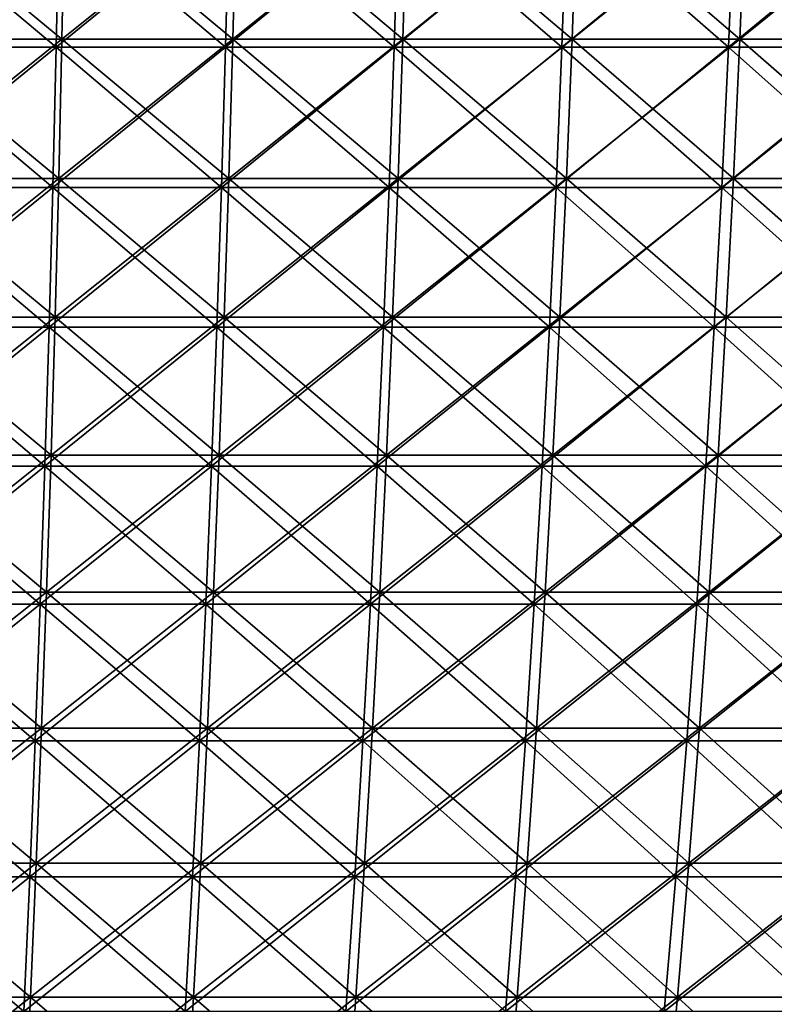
# Model space of a CAD drawing. Header units: millimetres. Extents: x -250 to 250, y 3898 to 4150.
# Tile 504 of 557: x 28 to 62, y 4064 to 4107. Entities that reach past the tile are written whole.
import ezdxf

# ---------------------------------------------------------------- set-up
doc = ezdxf.new("R2010")
doc.units = ezdxf.units.MM
doc.header["$LTSCALE"] = 5.599365
for name, color, linetype in [('2', 7, 'CONTINUOUS'), ('3', 7, 'CONTINUOUS'), ('4', 7, 'CONTINUOUS'), ('5', 7, 'CONTINUOUS')]:
    doc.layers.add(name, color=color, linetype=linetype)

msp = doc.modelspace()

# ---------------------------------------------------------------- linework, layer by layer
at = {"layer": '2', "color": 7, "linetype": 'CONTINUOUS'}
for points in [[(30.255, 4106.581, -244.335), (22.717, 4106.581, -245.15), (30.379, 4112.734, -245.333), (30.255, 4106.581, -244.335)], [(30.379, 4112.734, -245.333), (22.717, 4106.581, -245.15), (22.809, 4112.734, -246.152), (30.379, 4112.734, -245.333)], [(37.765, 4106.581, -243.287), (30.255, 4106.581, -244.335), (37.919, 4112.734, -244.281), (37.765, 4106.581, -243.287)], [(37.919, 4112.734, -244.281), (30.255, 4106.581, -244.335), (30.379, 4112.734, -245.333), (37.919, 4112.734, -244.281)], [(45.239, 4106.581, -242.009), (37.765, 4106.581, -243.287), (45.424, 4112.734, -242.998), (45.239, 4106.581, -242.009)], [(45.424, 4112.734, -242.998), (37.765, 4106.581, -243.287), (37.919, 4112.734, -244.281), (45.424, 4112.734, -242.998)], [(52.67, 4106.581, -240.501), (45.239, 4106.581, -242.009), (52.886, 4112.734, -241.484), (52.67, 4106.581, -240.501)], [(52.886, 4112.734, -241.484), (45.239, 4106.581, -242.009), (45.424, 4112.734, -242.998), (52.886, 4112.734, -241.484)], [(60.052, 4106.581, -238.765), (52.67, 4106.581, -240.501), (60.297, 4112.734, -239.741), (60.052, 4106.581, -238.765)], [(60.297, 4112.734, -239.741), (52.67, 4106.581, -240.501), (52.886, 4112.734, -241.484), (60.297, 4112.734, -239.741)], [(67.376, 4106.581, -236.802), (60.052, 4106.581, -238.765), (67.651, 4112.734, -237.77), (67.376, 4106.581, -236.802)], [(67.651, 4112.734, -237.77), (60.052, 4106.581, -238.765), (60.297, 4112.734, -239.741), (67.651, 4112.734, -237.77)], [(30.113, 4100.455, -243.184), (22.61, 4100.455, -243.996), (30.255, 4106.581, -244.335), (30.113, 4100.455, -243.184)], [(30.255, 4106.581, -244.335), (22.61, 4100.455, -243.996), (22.717, 4106.581, -245.15), (30.255, 4106.581, -244.335)], [(37.587, 4100.455, -242.141), (30.113, 4100.455, -243.184), (37.765, 4106.581, -243.287), (37.587, 4100.455, -242.141)], [(37.765, 4106.581, -243.287), (30.113, 4100.455, -243.184), (30.255, 4106.581, -244.335), (37.765, 4106.581, -243.287)], [(45.026, 4100.455, -240.869), (37.587, 4100.455, -242.141), (45.239, 4106.581, -242.009), (45.026, 4100.455, -240.869)], [(45.239, 4106.581, -242.009), (37.587, 4100.455, -242.141), (37.765, 4106.581, -243.287), (45.239, 4106.581, -242.009)], [(52.422, 4100.455, -239.368), (45.026, 4100.455, -240.869), (52.67, 4106.581, -240.501), (52.422, 4100.455, -239.368)], [(52.67, 4106.581, -240.501), (45.026, 4100.455, -240.869), (45.239, 4106.581, -242.009), (52.67, 4106.581, -240.501)], [(59.769, 4100.455, -237.64), (52.422, 4100.455, -239.368), (60.052, 4106.581, -238.765), (59.769, 4100.455, -237.64)], [(60.052, 4106.581, -238.765), (52.422, 4100.455, -239.368), (52.67, 4106.581, -240.501), (60.052, 4106.581, -238.765)], [(67.059, 4100.455, -235.687), (59.769, 4100.455, -237.64), (67.376, 4106.581, -236.802), (67.059, 4100.455, -235.687)], [(67.376, 4106.581, -236.802), (59.769, 4100.455, -237.64), (60.052, 4106.581, -238.765), (67.376, 4106.581, -236.802)], [(29.952, 4094.359, -241.882), (22.489, 4094.359, -242.69), (30.113, 4100.455, -243.184), (29.952, 4094.359, -241.882)], [(30.113, 4100.455, -243.184), (22.489, 4094.359, -242.69), (22.61, 4100.455, -243.996), (30.113, 4100.455, -243.184)], [(37.386, 4094.359, -240.845), (29.952, 4094.359, -241.882), (37.587, 4100.455, -242.141), (37.386, 4094.359, -240.845)], [(37.587, 4100.455, -242.141), (29.952, 4094.359, -241.882), (30.113, 4100.455, -243.184), (37.587, 4100.455, -242.141)], [(44.785, 4094.359, -239.58), (37.386, 4094.359, -240.845), (45.026, 4100.455, -240.869), (44.785, 4094.359, -239.58)], [(45.026, 4100.455, -240.869), (37.386, 4094.359, -240.845), (37.587, 4100.455, -242.141), (45.026, 4100.455, -240.869)], [(52.142, 4094.359, -238.087), (44.785, 4094.359, -239.58), (52.422, 4100.455, -239.368), (52.142, 4094.359, -238.087)], [(52.422, 4100.455, -239.368), (44.785, 4094.359, -239.58), (45.026, 4100.455, -240.869), (52.422, 4100.455, -239.368)], [(59.449, 4094.359, -236.368), (52.142, 4094.359, -238.087), (59.769, 4100.455, -237.64), (59.449, 4094.359, -236.368)], [(59.769, 4100.455, -237.64), (52.142, 4094.359, -238.087), (52.422, 4100.455, -239.368), (59.769, 4100.455, -237.64)], [(66.7, 4094.359, -234.425), (59.449, 4094.359, -236.368), (67.059, 4100.455, -235.687), (66.7, 4094.359, -234.425)], [(67.059, 4100.455, -235.687), (59.449, 4094.359, -236.368), (59.769, 4100.455, -237.64), (67.059, 4100.455, -235.687)], [(29.772, 4088.298, -240.43), (22.353, 4088.298, -241.233), (29.952, 4094.359, -241.882), (29.772, 4088.298, -240.43)], [(29.952, 4094.359, -241.882), (22.353, 4088.298, -241.233), (22.489, 4094.359, -242.69), (29.952, 4094.359, -241.882)], [(37.162, 4088.298, -239.399), (29.772, 4088.298, -240.43), (37.386, 4094.359, -240.845), (37.162, 4088.298, -239.399)], [(37.386, 4094.359, -240.845), (29.772, 4088.298, -240.43), (29.952, 4094.359, -241.882), (37.386, 4094.359, -240.845)], [(44.516, 4088.298, -238.141), (37.162, 4088.298, -239.399), (44.785, 4094.359, -239.58), (44.516, 4088.298, -238.141)], [(44.785, 4094.359, -239.58), (37.162, 4088.298, -239.399), (37.386, 4094.359, -240.845), (44.785, 4094.359, -239.58)], [(51.829, 4088.298, -236.657), (44.516, 4088.298, -238.141), (52.142, 4094.359, -238.087), (51.829, 4088.298, -236.657)], [(52.142, 4094.359, -238.087), (44.516, 4088.298, -238.141), (44.785, 4094.359, -239.58), (52.142, 4094.359, -238.087)], [(59.092, 4088.298, -234.949), (51.829, 4088.298, -236.657), (59.449, 4094.359, -236.368), (59.092, 4088.298, -234.949)], [(59.449, 4094.359, -236.368), (51.829, 4088.298, -236.657), (52.142, 4094.359, -238.087), (59.449, 4094.359, -236.368)], [(66.299, 4088.298, -233.018), (59.092, 4088.298, -234.949), (66.7, 4094.359, -234.425), (66.299, 4088.298, -233.018)], [(66.7, 4094.359, -234.425), (59.092, 4088.298, -234.949), (59.449, 4094.359, -236.368), (66.7, 4094.359, -234.425)], [(29.573, 4082.276, -238.828), (22.205, 4082.276, -239.625), (29.772, 4088.298, -240.43), (29.573, 4082.276, -238.828)], [(29.772, 4088.298, -240.43), (22.205, 4082.276, -239.625), (22.353, 4088.298, -241.233), (29.772, 4088.298, -240.43)], [(36.914, 4082.276, -237.804), (29.573, 4082.276, -238.828), (37.162, 4088.298, -239.399), (36.914, 4082.276, -237.804)], [(37.162, 4088.298, -239.399), (29.573, 4082.276, -238.828), (29.772, 4088.298, -240.43), (37.162, 4088.298, -239.399)], [(44.22, 4082.276, -236.554), (36.914, 4082.276, -237.804), (44.516, 4088.298, -238.141), (44.22, 4082.276, -236.554)], [(44.516, 4088.298, -238.141), (36.914, 4082.276, -237.804), (37.162, 4088.298, -239.399), (44.516, 4088.298, -238.141)], [(51.483, 4082.276, -235.081), (44.22, 4082.276, -236.554), (51.829, 4088.298, -236.657), (51.483, 4082.276, -235.081)], [(51.829, 4088.298, -236.657), (44.22, 4082.276, -236.554), (44.516, 4088.298, -238.141), (51.829, 4088.298, -236.657)], [(58.698, 4082.276, -233.384), (51.483, 4082.276, -235.081), (59.092, 4088.298, -234.949), (58.698, 4082.276, -233.384)], [(59.092, 4088.298, -234.949), (51.483, 4082.276, -235.081), (51.829, 4088.298, -236.657), (59.092, 4088.298, -234.949)], [(65.858, 4082.276, -231.465), (58.698, 4082.276, -233.384), (66.299, 4088.298, -233.018), (65.858, 4082.276, -231.465)], [(66.299, 4088.298, -233.018), (58.698, 4082.276, -233.384), (59.092, 4088.298, -234.949), (66.299, 4088.298, -233.018)], [(29.357, 4076.295, -237.078), (22.042, 4076.295, -237.869), (29.573, 4082.276, -238.828), (29.357, 4076.295, -237.078)], [(29.573, 4082.276, -238.828), (22.042, 4076.295, -237.869), (22.205, 4082.276, -239.625), (29.573, 4082.276, -238.828)], [(36.643, 4076.295, -236.061), (29.357, 4076.295, -237.078), (36.914, 4082.276, -237.804), (36.643, 4076.295, -236.061)], [(36.914, 4082.276, -237.804), (29.357, 4076.295, -237.078), (29.573, 4082.276, -238.828), (36.914, 4082.276, -237.804)], [(43.896, 4076.295, -234.821), (36.643, 4076.295, -236.061), (44.22, 4082.276, -236.554), (43.896, 4076.295, -234.821)], [(44.22, 4082.276, -236.554), (36.643, 4076.295, -236.061), (36.914, 4082.276, -237.804), (44.22, 4082.276, -236.554)], [(51.106, 4076.295, -233.358), (43.896, 4076.295, -234.821), (51.483, 4082.276, -235.081), (51.106, 4076.295, -233.358)], [(51.483, 4082.276, -235.081), (43.896, 4076.295, -234.821), (44.22, 4082.276, -236.554), (51.483, 4082.276, -235.081)], [(58.268, 4076.295, -231.673), (51.106, 4076.295, -233.358), (58.698, 4082.276, -233.384), (58.268, 4076.295, -231.673)], [(58.698, 4082.276, -233.384), (51.106, 4076.295, -233.358), (51.483, 4082.276, -235.081), (58.698, 4082.276, -233.384)], [(65.375, 4076.295, -229.769), (58.268, 4076.295, -231.673), (65.858, 4082.276, -231.465), (65.375, 4076.295, -229.769)], [(65.858, 4082.276, -231.465), (58.268, 4076.295, -231.673), (58.698, 4082.276, -233.384), (65.858, 4082.276, -231.465)], [(29.122, 4070.361, -235.18), (21.865, 4070.361, -235.965), (29.357, 4076.295, -237.078), (29.122, 4070.361, -235.18)], [(29.357, 4076.295, -237.078), (21.865, 4070.361, -235.965), (22.042, 4076.295, -237.869), (29.357, 4076.295, -237.078)], [(36.35, 4070.361, -234.171), (29.122, 4070.361, -235.18), (36.643, 4076.295, -236.061), (36.35, 4070.361, -234.171)], [(36.643, 4076.295, -236.061), (29.122, 4070.361, -235.18), (29.357, 4076.295, -237.078), (36.643, 4076.295, -236.061)], [(43.544, 4070.361, -232.941), (36.35, 4070.361, -234.171), (43.896, 4076.295, -234.821), (43.544, 4070.361, -232.941)], [(43.896, 4076.295, -234.821), (36.35, 4070.361, -234.171), (36.643, 4076.295, -236.061), (43.896, 4076.295, -234.821)], [(50.697, 4070.361, -231.489), (43.544, 4070.361, -232.941), (51.106, 4076.295, -233.358), (50.697, 4070.361, -231.489)], [(51.106, 4076.295, -233.358), (43.544, 4070.361, -232.941), (43.896, 4076.295, -234.821), (51.106, 4076.295, -233.358)], [(57.802, 4070.361, -229.818), (50.697, 4070.361, -231.489), (58.268, 4076.295, -231.673), (57.802, 4070.361, -229.818)], [(58.268, 4076.295, -231.673), (50.697, 4070.361, -231.489), (51.106, 4076.295, -233.358), (58.268, 4076.295, -231.673)], [(64.852, 4070.361, -227.929), (57.802, 4070.361, -229.818), (65.375, 4076.295, -229.769), (64.852, 4070.361, -227.929)], [(65.375, 4076.295, -229.769), (57.802, 4070.361, -229.818), (58.268, 4076.295, -231.673), (65.375, 4076.295, -229.769)], [(28.868, 4064.476, -233.136), (21.675, 4064.476, -233.914), (29.122, 4070.361, -235.18), (28.868, 4064.476, -233.136)], [(29.122, 4070.361, -235.18), (21.675, 4064.476, -233.914), (21.865, 4070.361, -235.965), (29.122, 4070.361, -235.18)], [(36.034, 4064.476, -232.136), (28.868, 4064.476, -233.136), (36.35, 4070.361, -234.171), (36.034, 4064.476, -232.136)], [(36.35, 4070.361, -234.171), (28.868, 4064.476, -233.136), (29.122, 4070.361, -235.18), (36.35, 4070.361, -234.171)], [(43.166, 4064.476, -230.916), (36.034, 4064.476, -232.136), (43.544, 4070.361, -232.941), (43.166, 4064.476, -230.916)], [(43.544, 4070.361, -232.941), (36.034, 4064.476, -232.136), (36.35, 4070.361, -234.171), (43.544, 4070.361, -232.941)], [(50.256, 4064.476, -229.477), (43.166, 4064.476, -230.916), (50.697, 4070.361, -231.489), (50.256, 4064.476, -229.477)], [(50.697, 4070.361, -231.489), (43.166, 4064.476, -230.916), (43.544, 4070.361, -232.941), (50.697, 4070.361, -231.489)], [(57.299, 4064.476, -227.821), (50.256, 4064.476, -229.477), (57.802, 4070.361, -229.818), (57.299, 4064.476, -227.821)], [(57.802, 4070.361, -229.818), (50.256, 4064.476, -229.477), (50.697, 4070.361, -231.489), (57.802, 4070.361, -229.818)], [(64.288, 4064.476, -225.948), (57.299, 4064.476, -227.821), (64.852, 4070.361, -227.929), (64.288, 4064.476, -225.948)], [(64.852, 4070.361, -227.929), (57.299, 4064.476, -227.821), (57.802, 4070.361, -229.818), (64.852, 4070.361, -227.929)], [(28.597, 4058.644, -230.946), (21.472, 4058.644, -231.718), (28.868, 4064.476, -233.136), (28.597, 4058.644, -230.946)], [(28.868, 4064.476, -233.136), (21.472, 4058.644, -231.718), (21.675, 4064.476, -233.914), (28.868, 4064.476, -233.136)], [(35.696, 4058.644, -229.956), (28.597, 4058.644, -230.946), (36.034, 4064.476, -232.136), (35.696, 4058.644, -229.956)], [(36.034, 4064.476, -232.136), (28.597, 4058.644, -230.946), (28.868, 4064.476, -233.136), (36.034, 4064.476, -232.136)], [(42.76, 4058.644, -228.748), (35.696, 4058.644, -229.956), (43.166, 4064.476, -230.916), (42.76, 4058.644, -228.748)], [(43.166, 4064.476, -230.916), (35.696, 4058.644, -229.956), (36.034, 4064.476, -232.136), (43.166, 4064.476, -230.916)], [(49.784, 4058.644, -227.323), (42.76, 4058.644, -228.748), (50.256, 4064.476, -229.477), (49.784, 4058.644, -227.323)], [(50.256, 4064.476, -229.477), (42.76, 4058.644, -228.748), (43.166, 4064.476, -230.916), (50.256, 4064.476, -229.477)], [(56.761, 4058.644, -225.682), (49.784, 4058.644, -227.323), (57.299, 4064.476, -227.821), (56.761, 4058.644, -225.682)], [(57.299, 4064.476, -227.821), (49.784, 4058.644, -227.323), (50.256, 4064.476, -229.477), (57.299, 4064.476, -227.821)], [(63.684, 4058.644, -223.827), (56.761, 4058.644, -225.682), (64.288, 4064.476, -225.948), (63.684, 4058.644, -223.827)], [(64.288, 4064.476, -225.948), (56.761, 4058.644, -225.682), (57.299, 4064.476, -227.821), (64.288, 4064.476, -225.948)]]:
    msp.add_3dface(points, dxfattribs=at)
at = {"layer": '3', "color": 7, "linetype": 'CONTINUOUS'}
for points in [[(22.717, 4106.581, 245.15), (30.255, 4106.581, 244.335), (22.809, 4112.734, 246.152), (22.717, 4106.581, 245.15)], [(22.809, 4112.734, 246.152), (30.255, 4106.581, 244.335), (30.379, 4112.734, 245.333), (22.809, 4112.734, 246.152)], [(30.255, 4106.581, 244.335), (37.765, 4106.581, 243.287), (30.379, 4112.734, 245.333), (30.255, 4106.581, 244.335)], [(30.379, 4112.734, 245.333), (37.765, 4106.581, 243.287), (37.919, 4112.734, 244.281), (30.379, 4112.734, 245.333)], [(37.765, 4106.581, 243.287), (45.239, 4106.581, 242.009), (37.919, 4112.734, 244.281), (37.765, 4106.581, 243.287)], [(37.919, 4112.734, 244.281), (45.239, 4106.581, 242.009), (45.424, 4112.734, 242.998), (37.919, 4112.734, 244.281)], [(45.239, 4106.581, 242.009), (52.67, 4106.581, 240.501), (45.424, 4112.734, 242.998), (45.239, 4106.581, 242.009)], [(45.424, 4112.734, 242.998), (52.67, 4106.581, 240.501), (52.886, 4112.734, 241.484), (45.424, 4112.734, 242.998)], [(52.67, 4106.581, 240.501), (60.052, 4106.581, 238.765), (52.886, 4112.734, 241.484), (52.67, 4106.581, 240.501)], [(52.886, 4112.734, 241.484), (60.052, 4106.581, 238.765), (60.297, 4112.734, 239.741), (52.886, 4112.734, 241.484)], [(60.052, 4106.581, 238.765), (67.376, 4106.581, 236.802), (60.297, 4112.734, 239.741), (60.052, 4106.581, 238.765)], [(60.297, 4112.734, 239.741), (67.376, 4106.581, 236.802), (67.651, 4112.734, 237.77), (60.297, 4112.734, 239.741)], [(22.61, 4100.455, 243.996), (30.113, 4100.455, 243.184), (22.717, 4106.581, 245.15), (22.61, 4100.455, 243.996)], [(22.717, 4106.581, 245.15), (30.113, 4100.455, 243.184), (30.255, 4106.581, 244.335), (22.717, 4106.581, 245.15)], [(30.113, 4100.455, 243.184), (37.587, 4100.455, 242.141), (30.255, 4106.581, 244.335), (30.113, 4100.455, 243.184)], [(30.255, 4106.581, 244.335), (37.587, 4100.455, 242.141), (37.765, 4106.581, 243.287), (30.255, 4106.581, 244.335)], [(37.587, 4100.455, 242.141), (45.026, 4100.455, 240.869), (37.765, 4106.581, 243.287), (37.587, 4100.455, 242.141)], [(37.765, 4106.581, 243.287), (45.026, 4100.455, 240.869), (45.239, 4106.581, 242.009), (37.765, 4106.581, 243.287)], [(45.026, 4100.455, 240.869), (52.422, 4100.455, 239.368), (45.239, 4106.581, 242.009), (45.026, 4100.455, 240.869)], [(45.239, 4106.581, 242.009), (52.422, 4100.455, 239.368), (52.67, 4106.581, 240.501), (45.239, 4106.581, 242.009)], [(52.422, 4100.455, 239.368), (59.769, 4100.455, 237.64), (52.67, 4106.581, 240.501), (52.422, 4100.455, 239.368)], [(52.67, 4106.581, 240.501), (59.769, 4100.455, 237.64), (60.052, 4106.581, 238.765), (52.67, 4106.581, 240.501)], [(59.769, 4100.455, 237.64), (67.059, 4100.455, 235.687), (60.052, 4106.581, 238.765), (59.769, 4100.455, 237.64)], [(60.052, 4106.581, 238.765), (67.059, 4100.455, 235.687), (67.376, 4106.581, 236.802), (60.052, 4106.581, 238.765)], [(22.489, 4094.359, 242.69), (29.952, 4094.359, 241.882), (22.61, 4100.455, 243.996), (22.489, 4094.359, 242.69)], [(22.61, 4100.455, 243.996), (29.952, 4094.359, 241.882), (30.113, 4100.455, 243.184), (22.61, 4100.455, 243.996)], [(29.952, 4094.359, 241.882), (37.386, 4094.359, 240.845), (30.113, 4100.455, 243.184), (29.952, 4094.359, 241.882)], [(30.113, 4100.455, 243.184), (37.386, 4094.359, 240.845), (37.587, 4100.455, 242.141), (30.113, 4100.455, 243.184)], [(37.386, 4094.359, 240.845), (44.785, 4094.359, 239.58), (37.587, 4100.455, 242.141), (37.386, 4094.359, 240.845)], [(37.587, 4100.455, 242.141), (44.785, 4094.359, 239.58), (45.026, 4100.455, 240.869), (37.587, 4100.455, 242.141)], [(44.785, 4094.359, 239.58), (52.142, 4094.359, 238.087), (45.026, 4100.455, 240.869), (44.785, 4094.359, 239.58)], [(45.026, 4100.455, 240.869), (52.142, 4094.359, 238.087), (52.422, 4100.455, 239.368), (45.026, 4100.455, 240.869)], [(52.142, 4094.359, 238.087), (59.449, 4094.359, 236.368), (52.422, 4100.455, 239.368), (52.142, 4094.359, 238.087)], [(52.422, 4100.455, 239.368), (59.449, 4094.359, 236.368), (59.769, 4100.455, 237.64), (52.422, 4100.455, 239.368)], [(59.449, 4094.359, 236.368), (66.7, 4094.359, 234.425), (59.769, 4100.455, 237.64), (59.449, 4094.359, 236.368)], [(59.769, 4100.455, 237.64), (66.7, 4094.359, 234.425), (67.059, 4100.455, 235.687), (59.769, 4100.455, 237.64)], [(22.353, 4088.298, 241.233), (29.772, 4088.298, 240.43), (22.489, 4094.359, 242.69), (22.353, 4088.298, 241.233)], [(22.489, 4094.359, 242.69), (29.772, 4088.298, 240.43), (29.952, 4094.359, 241.882), (22.489, 4094.359, 242.69)], [(29.772, 4088.298, 240.43), (37.162, 4088.298, 239.399), (29.952, 4094.359, 241.882), (29.772, 4088.298, 240.43)], [(29.952, 4094.359, 241.882), (37.162, 4088.298, 239.399), (37.386, 4094.359, 240.845), (29.952, 4094.359, 241.882)], [(37.162, 4088.298, 239.399), (44.516, 4088.298, 238.141), (37.386, 4094.359, 240.845), (37.162, 4088.298, 239.399)], [(37.386, 4094.359, 240.845), (44.516, 4088.298, 238.141), (44.785, 4094.359, 239.58), (37.386, 4094.359, 240.845)], [(44.516, 4088.298, 238.141), (51.829, 4088.298, 236.657), (44.785, 4094.359, 239.58), (44.516, 4088.298, 238.141)], [(44.785, 4094.359, 239.58), (51.829, 4088.298, 236.657), (52.142, 4094.359, 238.087), (44.785, 4094.359, 239.58)], [(51.829, 4088.298, 236.657), (59.092, 4088.298, 234.949), (52.142, 4094.359, 238.087), (51.829, 4088.298, 236.657)], [(52.142, 4094.359, 238.087), (59.092, 4088.298, 234.949), (59.449, 4094.359, 236.368), (52.142, 4094.359, 238.087)], [(59.092, 4088.298, 234.949), (66.299, 4088.298, 233.018), (59.449, 4094.359, 236.368), (59.092, 4088.298, 234.949)], [(59.449, 4094.359, 236.368), (66.299, 4088.298, 233.018), (66.7, 4094.359, 234.425), (59.449, 4094.359, 236.368)], [(22.205, 4082.276, 239.625), (29.573, 4082.276, 238.828), (22.353, 4088.298, 241.233), (22.205, 4082.276, 239.625)], [(22.353, 4088.298, 241.233), (29.573, 4082.276, 238.828), (29.772, 4088.298, 240.43), (22.353, 4088.298, 241.233)], [(29.573, 4082.276, 238.828), (36.914, 4082.276, 237.804), (29.772, 4088.298, 240.43), (29.573, 4082.276, 238.828)], [(29.772, 4088.298, 240.43), (36.914, 4082.276, 237.804), (37.162, 4088.298, 239.399), (29.772, 4088.298, 240.43)], [(36.914, 4082.276, 237.804), (44.22, 4082.276, 236.554), (37.162, 4088.298, 239.399), (36.914, 4082.276, 237.804)], [(37.162, 4088.298, 239.399), (44.22, 4082.276, 236.554), (44.516, 4088.298, 238.141), (37.162, 4088.298, 239.399)], [(44.22, 4082.276, 236.554), (51.483, 4082.276, 235.081), (44.516, 4088.298, 238.141), (44.22, 4082.276, 236.554)], [(44.516, 4088.298, 238.141), (51.483, 4082.276, 235.081), (51.829, 4088.298, 236.657), (44.516, 4088.298, 238.141)], [(51.483, 4082.276, 235.081), (58.698, 4082.276, 233.384), (51.829, 4088.298, 236.657), (51.483, 4082.276, 235.081)], [(51.829, 4088.298, 236.657), (58.698, 4082.276, 233.384), (59.092, 4088.298, 234.949), (51.829, 4088.298, 236.657)], [(58.698, 4082.276, 233.384), (65.858, 4082.276, 231.465), (59.092, 4088.298, 234.949), (58.698, 4082.276, 233.384)], [(59.092, 4088.298, 234.949), (65.858, 4082.276, 231.465), (66.299, 4088.298, 233.018), (59.092, 4088.298, 234.949)], [(22.042, 4076.295, 237.869), (29.357, 4076.295, 237.078), (22.205, 4082.276, 239.625), (22.042, 4076.295, 237.869)], [(22.205, 4082.276, 239.625), (29.357, 4076.295, 237.078), (29.573, 4082.276, 238.828), (22.205, 4082.276, 239.625)], [(29.357, 4076.295, 237.078), (36.643, 4076.295, 236.061), (29.573, 4082.276, 238.828), (29.357, 4076.295, 237.078)], [(29.573, 4082.276, 238.828), (36.643, 4076.295, 236.061), (36.914, 4082.276, 237.804), (29.573, 4082.276, 238.828)], [(36.643, 4076.295, 236.061), (43.896, 4076.295, 234.821), (36.914, 4082.276, 237.804), (36.643, 4076.295, 236.061)], [(36.914, 4082.276, 237.804), (43.896, 4076.295, 234.821), (44.22, 4082.276, 236.554), (36.914, 4082.276, 237.804)], [(43.896, 4076.295, 234.821), (51.106, 4076.295, 233.358), (44.22, 4082.276, 236.554), (43.896, 4076.295, 234.821)], [(44.22, 4082.276, 236.554), (51.106, 4076.295, 233.358), (51.483, 4082.276, 235.081), (44.22, 4082.276, 236.554)], [(51.106, 4076.295, 233.358), (58.268, 4076.295, 231.673), (51.483, 4082.276, 235.081), (51.106, 4076.295, 233.358)], [(51.483, 4082.276, 235.081), (58.268, 4076.295, 231.673), (58.698, 4082.276, 233.384), (51.483, 4082.276, 235.081)], [(58.268, 4076.295, 231.673), (65.375, 4076.295, 229.769), (58.698, 4082.276, 233.384), (58.268, 4076.295, 231.673)], [(58.698, 4082.276, 233.384), (65.375, 4076.295, 229.769), (65.858, 4082.276, 231.465), (58.698, 4082.276, 233.384)], [(21.865, 4070.361, 235.965), (29.122, 4070.361, 235.18), (22.042, 4076.295, 237.869), (21.865, 4070.361, 235.965)], [(22.042, 4076.295, 237.869), (29.122, 4070.361, 235.18), (29.357, 4076.295, 237.078), (22.042, 4076.295, 237.869)], [(29.122, 4070.361, 235.18), (36.35, 4070.361, 234.171), (29.357, 4076.295, 237.078), (29.122, 4070.361, 235.18)], [(29.357, 4076.295, 237.078), (36.35, 4070.361, 234.171), (36.643, 4076.295, 236.061), (29.357, 4076.295, 237.078)], [(36.35, 4070.361, 234.171), (43.544, 4070.361, 232.941), (36.643, 4076.295, 236.061), (36.35, 4070.361, 234.171)], [(36.643, 4076.295, 236.061), (43.544, 4070.361, 232.941), (43.896, 4076.295, 234.821), (36.643, 4076.295, 236.061)], [(43.544, 4070.361, 232.941), (50.697, 4070.361, 231.489), (43.896, 4076.295, 234.821), (43.544, 4070.361, 232.941)], [(43.896, 4076.295, 234.821), (50.697, 4070.361, 231.489), (51.106, 4076.295, 233.358), (43.896, 4076.295, 234.821)], [(50.697, 4070.361, 231.489), (57.802, 4070.361, 229.818), (51.106, 4076.295, 233.358), (50.697, 4070.361, 231.489)], [(51.106, 4076.295, 233.358), (57.802, 4070.361, 229.818), (58.268, 4076.295, 231.673), (51.106, 4076.295, 233.358)], [(57.802, 4070.361, 229.818), (64.852, 4070.361, 227.929), (58.268, 4076.295, 231.673), (57.802, 4070.361, 229.818)], [(58.268, 4076.295, 231.673), (64.852, 4070.361, 227.929), (65.375, 4076.295, 229.769), (58.268, 4076.295, 231.673)], [(21.675, 4064.476, 233.914), (28.868, 4064.476, 233.136), (21.865, 4070.361, 235.965), (21.675, 4064.476, 233.914)], [(21.865, 4070.361, 235.965), (28.868, 4064.476, 233.136), (29.122, 4070.361, 235.18), (21.865, 4070.361, 235.965)], [(28.868, 4064.476, 233.136), (36.034, 4064.476, 232.136), (29.122, 4070.361, 235.18), (28.868, 4064.476, 233.136)], [(29.122, 4070.361, 235.18), (36.034, 4064.476, 232.136), (36.35, 4070.361, 234.171), (29.122, 4070.361, 235.18)], [(36.034, 4064.476, 232.136), (43.166, 4064.476, 230.916), (36.35, 4070.361, 234.171), (36.034, 4064.476, 232.136)], [(36.35, 4070.361, 234.171), (43.166, 4064.476, 230.916), (43.544, 4070.361, 232.941), (36.35, 4070.361, 234.171)], [(43.166, 4064.476, 230.916), (50.256, 4064.476, 229.477), (43.544, 4070.361, 232.941), (43.166, 4064.476, 230.916)], [(43.544, 4070.361, 232.941), (50.256, 4064.476, 229.477), (50.697, 4070.361, 231.489), (43.544, 4070.361, 232.941)], [(50.256, 4064.476, 229.477), (57.299, 4064.476, 227.821), (50.697, 4070.361, 231.489), (50.256, 4064.476, 229.477)], [(50.697, 4070.361, 231.489), (57.299, 4064.476, 227.821), (57.802, 4070.361, 229.818), (50.697, 4070.361, 231.489)], [(57.299, 4064.476, 227.821), (64.288, 4064.476, 225.948), (57.802, 4070.361, 229.818), (57.299, 4064.476, 227.821)], [(57.802, 4070.361, 229.818), (64.288, 4064.476, 225.948), (64.852, 4070.361, 227.929), (57.802, 4070.361, 229.818)], [(21.472, 4058.644, 231.718), (28.597, 4058.644, 230.946), (21.675, 4064.476, 233.914), (21.472, 4058.644, 231.718)], [(21.675, 4064.476, 233.914), (28.597, 4058.644, 230.946), (28.868, 4064.476, 233.136), (21.675, 4064.476, 233.914)], [(28.597, 4058.644, 230.946), (35.696, 4058.644, 229.956), (28.868, 4064.476, 233.136), (28.597, 4058.644, 230.946)], [(28.868, 4064.476, 233.136), (35.696, 4058.644, 229.956), (36.034, 4064.476, 232.136), (28.868, 4064.476, 233.136)], [(35.696, 4058.644, 229.956), (42.76, 4058.644, 228.748), (36.034, 4064.476, 232.136), (35.696, 4058.644, 229.956)], [(36.034, 4064.476, 232.136), (42.76, 4058.644, 228.748), (43.166, 4064.476, 230.916), (36.034, 4064.476, 232.136)], [(42.76, 4058.644, 228.748), (49.784, 4058.644, 227.323), (43.166, 4064.476, 230.916), (42.76, 4058.644, 228.748)], [(43.166, 4064.476, 230.916), (49.784, 4058.644, 227.323), (50.256, 4064.476, 229.477), (43.166, 4064.476, 230.916)], [(49.784, 4058.644, 227.323), (56.761, 4058.644, 225.682), (50.256, 4064.476, 229.477), (49.784, 4058.644, 227.323)], [(50.256, 4064.476, 229.477), (56.761, 4058.644, 225.682), (57.299, 4064.476, 227.821), (50.256, 4064.476, 229.477)], [(56.761, 4058.644, 225.682), (63.684, 4058.644, 223.827), (57.299, 4064.476, 227.821), (56.761, 4058.644, 225.682)], [(57.299, 4064.476, 227.821), (63.684, 4058.644, 223.827), (64.288, 4064.476, 225.948), (57.299, 4064.476, 227.821)]]:
    msp.add_3dface(points, dxfattribs=at)
at = {"layer": '4', "color": 7, "linetype": 'CONTINUOUS'}
for points in [[(29.998, 4106.235, 242.258), (22.523, 4106.235, 243.067), (30.125, 4112.436, 243.281), (29.998, 4106.235, 242.258)], [(30.125, 4112.436, 243.281), (22.523, 4106.235, 243.067), (22.619, 4112.436, 244.093), (30.125, 4112.436, 243.281)], [(37.444, 4106.235, 241.219), (29.998, 4106.235, 242.258), (37.602, 4112.436, 242.238), (37.444, 4106.235, 241.219)], [(37.602, 4112.436, 242.238), (29.998, 4106.235, 242.258), (30.125, 4112.436, 243.281), (37.602, 4112.436, 242.238)], [(44.855, 4106.235, 239.951), (37.444, 4106.235, 241.219), (45.044, 4112.436, 240.965), (44.855, 4106.235, 239.951)], [(45.044, 4112.436, 240.965), (37.444, 4106.235, 241.219), (37.602, 4112.436, 242.238), (45.044, 4112.436, 240.965)], [(52.223, 4106.235, 238.456), (44.855, 4106.235, 239.951), (52.443, 4112.436, 239.463), (52.223, 4106.235, 238.456)], [(52.443, 4112.436, 239.463), (44.855, 4106.235, 239.951), (45.044, 4112.436, 240.965), (52.443, 4112.436, 239.463)], [(59.541, 4106.235, 236.735), (52.223, 4106.235, 238.456), (59.793, 4112.436, 237.735), (59.541, 4106.235, 236.735)], [(59.793, 4112.436, 237.735), (52.223, 4106.235, 238.456), (52.443, 4112.436, 239.463), (59.793, 4112.436, 237.735)], [(66.803, 4106.235, 234.789), (59.541, 4106.235, 236.735), (67.085, 4112.436, 235.781), (66.803, 4106.235, 234.789)], [(67.085, 4112.436, 235.781), (59.541, 4106.235, 236.735), (59.793, 4112.436, 237.735), (67.085, 4112.436, 235.781)], [(29.852, 4100.063, 241.079), (22.414, 4100.063, 241.884), (29.998, 4106.235, 242.258), (29.852, 4100.063, 241.079)], [(29.998, 4106.235, 242.258), (22.414, 4100.063, 241.884), (22.523, 4106.235, 243.067), (29.998, 4106.235, 242.258)], [(37.262, 4100.063, 240.045), (29.852, 4100.063, 241.079), (37.444, 4106.235, 241.219), (37.262, 4100.063, 240.045)], [(37.444, 4106.235, 241.219), (29.852, 4100.063, 241.079), (29.998, 4106.235, 242.258), (37.444, 4106.235, 241.219)], [(44.636, 4100.063, 238.784), (37.262, 4100.063, 240.045), (44.855, 4106.235, 239.951), (44.636, 4100.063, 238.784)], [(44.855, 4106.235, 239.951), (37.262, 4100.063, 240.045), (37.444, 4106.235, 241.219), (44.855, 4106.235, 239.951)], [(51.969, 4100.063, 237.296), (44.636, 4100.063, 238.784), (52.223, 4106.235, 238.456), (51.969, 4100.063, 237.296)], [(52.223, 4106.235, 238.456), (44.636, 4100.063, 238.784), (44.855, 4106.235, 239.951), (52.223, 4106.235, 238.456)], [(59.252, 4100.063, 235.583), (51.969, 4100.063, 237.296), (59.541, 4106.235, 236.735), (59.252, 4100.063, 235.583)], [(59.541, 4106.235, 236.735), (51.969, 4100.063, 237.296), (52.223, 4106.235, 238.456), (59.541, 4106.235, 236.735)], [(66.478, 4100.063, 233.647), (59.252, 4100.063, 235.583), (66.803, 4106.235, 234.789), (66.478, 4100.063, 233.647)], [(66.803, 4106.235, 234.789), (59.252, 4100.063, 235.583), (59.541, 4106.235, 236.735), (66.803, 4106.235, 234.789)], [(29.687, 4093.922, 239.746), (22.29, 4093.922, 240.546), (29.852, 4100.063, 241.079), (29.687, 4093.922, 239.746)], [(29.852, 4100.063, 241.079), (22.29, 4093.922, 240.546), (22.414, 4100.063, 241.884), (29.852, 4100.063, 241.079)], [(37.056, 4093.922, 238.718), (29.687, 4093.922, 239.746), (37.262, 4100.063, 240.045), (37.056, 4093.922, 238.718)], [(37.262, 4100.063, 240.045), (29.687, 4093.922, 239.746), (29.852, 4100.063, 241.079), (37.262, 4100.063, 240.045)], [(44.39, 4093.922, 237.463), (37.056, 4093.922, 238.718), (44.636, 4100.063, 238.784), (44.39, 4093.922, 237.463)], [(44.636, 4100.063, 238.784), (37.056, 4093.922, 238.718), (37.262, 4100.063, 240.045), (44.636, 4100.063, 238.784)], [(51.681, 4093.922, 235.984), (44.39, 4093.922, 237.463), (51.969, 4100.063, 237.296), (51.681, 4093.922, 235.984)], [(51.969, 4100.063, 237.296), (44.39, 4093.922, 237.463), (44.636, 4100.063, 238.784), (51.969, 4100.063, 237.296)], [(58.924, 4093.922, 234.28), (51.681, 4093.922, 235.984), (59.252, 4100.063, 235.583), (58.924, 4093.922, 234.28)], [(59.252, 4100.063, 235.583), (51.681, 4093.922, 235.984), (51.969, 4100.063, 237.296), (59.252, 4100.063, 235.583)], [(66.111, 4093.922, 232.355), (58.924, 4093.922, 234.28), (66.478, 4100.063, 233.647), (66.111, 4093.922, 232.355)], [(66.478, 4100.063, 233.647), (58.924, 4093.922, 234.28), (59.252, 4100.063, 235.583), (66.478, 4100.063, 233.647)], [(29.503, 4087.818, 238.258), (22.152, 4087.818, 239.054), (29.687, 4093.922, 239.746), (29.503, 4087.818, 238.258)], [(29.687, 4093.922, 239.746), (22.152, 4087.818, 239.054), (22.29, 4093.922, 240.546), (29.687, 4093.922, 239.746)], [(36.826, 4087.818, 237.237), (29.503, 4087.818, 238.258), (37.056, 4093.922, 238.718), (36.826, 4087.818, 237.237)], [(37.056, 4093.922, 238.718), (29.503, 4087.818, 238.258), (29.687, 4093.922, 239.746), (37.056, 4093.922, 238.718)], [(44.114, 4087.818, 235.99), (36.826, 4087.818, 237.237), (44.39, 4093.922, 237.463), (44.114, 4087.818, 235.99)], [(44.39, 4093.922, 237.463), (36.826, 4087.818, 237.237), (37.056, 4093.922, 238.718), (44.39, 4093.922, 237.463)], [(51.361, 4087.818, 234.52), (44.114, 4087.818, 235.99), (51.681, 4093.922, 235.984), (51.361, 4087.818, 234.52)], [(51.681, 4093.922, 235.984), (44.114, 4087.818, 235.99), (44.39, 4093.922, 237.463), (51.681, 4093.922, 235.984)], [(58.558, 4087.818, 232.827), (51.361, 4087.818, 234.52), (58.924, 4093.922, 234.28), (58.558, 4087.818, 232.827)], [(58.924, 4093.922, 234.28), (51.361, 4087.818, 234.52), (51.681, 4093.922, 235.984), (58.924, 4093.922, 234.28)], [(65.7, 4087.818, 230.913), (58.558, 4087.818, 232.827), (66.111, 4093.922, 232.355), (65.7, 4087.818, 230.913)], [(66.111, 4093.922, 232.355), (58.558, 4087.818, 232.827), (58.924, 4093.922, 234.28), (66.111, 4093.922, 232.355)], [(29.3, 4081.754, 236.618), (21.999, 4081.754, 237.408), (29.503, 4087.818, 238.258), (29.3, 4081.754, 236.618)], [(29.503, 4087.818, 238.258), (21.999, 4081.754, 237.408), (22.152, 4087.818, 239.054), (29.503, 4087.818, 238.258)], [(36.572, 4081.754, 235.603), (29.3, 4081.754, 236.618), (36.826, 4087.818, 237.237), (36.572, 4081.754, 235.603)], [(36.826, 4087.818, 237.237), (29.3, 4081.754, 236.618), (29.503, 4087.818, 238.258), (36.826, 4087.818, 237.237)], [(43.81, 4081.754, 234.365), (36.572, 4081.754, 235.603), (44.114, 4087.818, 235.99), (43.81, 4081.754, 234.365)], [(44.114, 4087.818, 235.99), (36.572, 4081.754, 235.603), (36.826, 4087.818, 237.237), (44.114, 4087.818, 235.99)], [(51.007, 4081.754, 232.905), (43.81, 4081.754, 234.365), (51.361, 4087.818, 234.52), (51.007, 4081.754, 232.905)], [(51.361, 4087.818, 234.52), (43.81, 4081.754, 234.365), (44.114, 4087.818, 235.99), (51.361, 4087.818, 234.52)], [(58.155, 4081.754, 231.224), (51.007, 4081.754, 232.905), (58.558, 4087.818, 232.827), (58.155, 4081.754, 231.224)], [(58.558, 4087.818, 232.827), (51.007, 4081.754, 232.905), (51.361, 4087.818, 234.52), (58.558, 4087.818, 232.827)], [(65.248, 4081.754, 229.323), (58.155, 4081.754, 231.224), (65.7, 4087.818, 230.913), (65.248, 4081.754, 229.323)], [(65.7, 4087.818, 230.913), (58.155, 4081.754, 231.224), (58.558, 4087.818, 232.827), (65.7, 4087.818, 230.913)], [(29.078, 4075.733, 234.825), (21.832, 4075.733, 235.609), (29.3, 4081.754, 236.618), (29.078, 4075.733, 234.825)], [(29.3, 4081.754, 236.618), (21.832, 4075.733, 235.609), (21.999, 4081.754, 237.408), (29.3, 4081.754, 236.618)], [(36.295, 4075.733, 233.818), (29.078, 4075.733, 234.825), (36.572, 4081.754, 235.603), (36.295, 4075.733, 233.818)], [(36.572, 4081.754, 235.603), (29.078, 4075.733, 234.825), (29.3, 4081.754, 236.618), (36.572, 4081.754, 235.603)], [(43.479, 4075.733, 232.59), (36.295, 4075.733, 233.818), (43.81, 4081.754, 234.365), (43.479, 4075.733, 232.59)], [(43.81, 4081.754, 234.365), (36.295, 4075.733, 233.818), (36.572, 4081.754, 235.603), (43.81, 4081.754, 234.365)], [(50.621, 4075.733, 231.141), (43.479, 4075.733, 232.59), (51.007, 4081.754, 232.905), (50.621, 4075.733, 231.141)], [(51.007, 4081.754, 232.905), (43.479, 4075.733, 232.59), (43.81, 4081.754, 234.365), (51.007, 4081.754, 232.905)], [(57.715, 4075.733, 229.472), (50.621, 4075.733, 231.141), (58.155, 4081.754, 231.224), (57.715, 4075.733, 229.472)], [(58.155, 4081.754, 231.224), (50.621, 4075.733, 231.141), (51.007, 4081.754, 232.905), (58.155, 4081.754, 231.224)], [(64.754, 4075.733, 227.586), (57.715, 4075.733, 229.472), (65.248, 4081.754, 229.323), (64.754, 4075.733, 227.586)], [(65.248, 4081.754, 229.323), (57.715, 4075.733, 229.472), (58.155, 4081.754, 231.224), (65.248, 4081.754, 229.323)], [(28.837, 4069.76, 232.882), (21.652, 4069.76, 233.659), (29.078, 4075.733, 234.825), (28.837, 4069.76, 232.882)], [(29.078, 4075.733, 234.825), (21.652, 4069.76, 233.659), (21.832, 4075.733, 235.609), (29.078, 4075.733, 234.825)], [(35.995, 4069.76, 231.883), (28.837, 4069.76, 232.882), (36.295, 4075.733, 233.818), (35.995, 4069.76, 231.883)], [(36.295, 4075.733, 233.818), (28.837, 4069.76, 232.882), (29.078, 4075.733, 234.825), (36.295, 4075.733, 233.818)], [(43.119, 4069.76, 230.665), (35.995, 4069.76, 231.883), (43.479, 4075.733, 232.59), (43.119, 4069.76, 230.665)], [(43.479, 4075.733, 232.59), (35.995, 4069.76, 231.883), (36.295, 4075.733, 233.818), (43.479, 4075.733, 232.59)], [(50.202, 4069.76, 229.228), (43.119, 4069.76, 230.665), (50.621, 4075.733, 231.141), (50.202, 4069.76, 229.228)], [(50.621, 4075.733, 231.141), (43.119, 4069.76, 230.665), (43.479, 4075.733, 232.59), (50.621, 4075.733, 231.141)], [(57.237, 4069.76, 227.573), (50.202, 4069.76, 229.228), (57.715, 4075.733, 229.472), (57.237, 4069.76, 227.573)], [(57.715, 4075.733, 229.472), (50.202, 4069.76, 229.228), (50.621, 4075.733, 231.141), (57.715, 4075.733, 229.472)], [(64.218, 4069.76, 225.702), (57.237, 4069.76, 227.573), (64.754, 4075.733, 227.586), (64.218, 4069.76, 225.702)], [(64.754, 4075.733, 227.586), (57.237, 4069.76, 227.573), (57.715, 4075.733, 229.472), (64.754, 4075.733, 227.586)], [(28.578, 4063.839, 230.789), (21.457, 4063.839, 231.559), (28.837, 4069.76, 232.882), (28.578, 4063.839, 230.789)], [(28.837, 4069.76, 232.882), (21.457, 4063.839, 231.559), (21.652, 4069.76, 233.659), (28.837, 4069.76, 232.882)], [(35.671, 4063.839, 229.799), (28.578, 4063.839, 230.789), (35.995, 4069.76, 231.883), (35.671, 4063.839, 229.799)], [(35.995, 4069.76, 231.883), (28.578, 4063.839, 230.789), (28.837, 4069.76, 232.882), (35.995, 4069.76, 231.883)], [(42.731, 4063.839, 228.592), (35.671, 4063.839, 229.799), (43.119, 4069.76, 230.665), (42.731, 4063.839, 228.592)], [(43.119, 4069.76, 230.665), (35.671, 4063.839, 229.799), (35.995, 4069.76, 231.883), (43.119, 4069.76, 230.665)], [(49.75, 4063.839, 227.168), (42.731, 4063.839, 228.592), (50.202, 4069.76, 229.228), (49.75, 4063.839, 227.168)], [(50.202, 4069.76, 229.228), (42.731, 4063.839, 228.592), (43.119, 4069.76, 230.665), (50.202, 4069.76, 229.228)], [(56.723, 4063.839, 225.528), (49.75, 4063.839, 227.168), (57.237, 4069.76, 227.573), (56.723, 4063.839, 225.528)], [(57.237, 4069.76, 227.573), (49.75, 4063.839, 227.168), (50.202, 4069.76, 229.228), (57.237, 4069.76, 227.573)], [(63.641, 4063.839, 223.674), (56.723, 4063.839, 225.528), (64.218, 4069.76, 225.702), (63.641, 4063.839, 223.674)], [(64.218, 4069.76, 225.702), (56.723, 4063.839, 225.528), (57.237, 4069.76, 227.573), (64.218, 4069.76, 225.702)]]:
    msp.add_3dface(points, dxfattribs=at)
at = {"layer": '5', "color": 7, "linetype": 'CONTINUOUS'}
for points in [[(22.523, 4106.235, -243.067), (29.998, 4106.235, -242.258), (22.619, 4112.436, -244.093), (22.523, 4106.235, -243.067)], [(22.619, 4112.436, -244.093), (29.998, 4106.235, -242.258), (30.125, 4112.436, -243.281), (22.619, 4112.436, -244.093)], [(29.998, 4106.235, -242.258), (37.444, 4106.235, -241.219), (30.125, 4112.436, -243.281), (29.998, 4106.235, -242.258)], [(30.125, 4112.436, -243.281), (37.444, 4106.235, -241.219), (37.602, 4112.436, -242.238), (30.125, 4112.436, -243.281)], [(37.444, 4106.235, -241.219), (44.855, 4106.235, -239.951), (37.602, 4112.436, -242.238), (37.444, 4106.235, -241.219)], [(37.602, 4112.436, -242.238), (44.855, 4106.235, -239.951), (45.044, 4112.436, -240.965), (37.602, 4112.436, -242.238)], [(44.855, 4106.235, -239.951), (52.223, 4106.235, -238.456), (45.044, 4112.436, -240.965), (44.855, 4106.235, -239.951)], [(45.044, 4112.436, -240.965), (52.223, 4106.235, -238.456), (52.443, 4112.436, -239.463), (45.044, 4112.436, -240.965)], [(52.223, 4106.235, -238.456), (59.541, 4106.235, -236.735), (52.443, 4112.436, -239.463), (52.223, 4106.235, -238.456)], [(52.443, 4112.436, -239.463), (59.541, 4106.235, -236.735), (59.793, 4112.436, -237.735), (52.443, 4112.436, -239.463)], [(59.541, 4106.235, -236.735), (66.803, 4106.235, -234.789), (59.793, 4112.436, -237.735), (59.541, 4106.235, -236.735)], [(59.793, 4112.436, -237.735), (66.803, 4106.235, -234.789), (67.085, 4112.436, -235.781), (59.793, 4112.436, -237.735)], [(22.414, 4100.063, -241.884), (29.852, 4100.063, -241.079), (22.523, 4106.235, -243.067), (22.414, 4100.063, -241.884)], [(22.523, 4106.235, -243.067), (29.852, 4100.063, -241.079), (29.998, 4106.235, -242.258), (22.523, 4106.235, -243.067)], [(29.852, 4100.063, -241.079), (37.262, 4100.063, -240.045), (29.998, 4106.235, -242.258), (29.852, 4100.063, -241.079)], [(29.998, 4106.235, -242.258), (37.262, 4100.063, -240.045), (37.444, 4106.235, -241.219), (29.998, 4106.235, -242.258)], [(37.262, 4100.063, -240.045), (44.636, 4100.063, -238.784), (37.444, 4106.235, -241.219), (37.262, 4100.063, -240.045)], [(37.444, 4106.235, -241.219), (44.636, 4100.063, -238.784), (44.855, 4106.235, -239.951), (37.444, 4106.235, -241.219)], [(44.636, 4100.063, -238.784), (51.969, 4100.063, -237.296), (44.855, 4106.235, -239.951), (44.636, 4100.063, -238.784)], [(44.855, 4106.235, -239.951), (51.969, 4100.063, -237.296), (52.223, 4106.235, -238.456), (44.855, 4106.235, -239.951)], [(51.969, 4100.063, -237.296), (59.252, 4100.063, -235.583), (52.223, 4106.235, -238.456), (51.969, 4100.063, -237.296)], [(52.223, 4106.235, -238.456), (59.252, 4100.063, -235.583), (59.541, 4106.235, -236.735), (52.223, 4106.235, -238.456)], [(59.252, 4100.063, -235.583), (66.478, 4100.063, -233.647), (59.541, 4106.235, -236.735), (59.252, 4100.063, -235.583)], [(59.541, 4106.235, -236.735), (66.478, 4100.063, -233.647), (66.803, 4106.235, -234.789), (59.541, 4106.235, -236.735)], [(22.29, 4093.922, -240.546), (29.687, 4093.922, -239.746), (22.414, 4100.063, -241.884), (22.29, 4093.922, -240.546)], [(22.414, 4100.063, -241.884), (29.687, 4093.922, -239.746), (29.852, 4100.063, -241.079), (22.414, 4100.063, -241.884)], [(29.687, 4093.922, -239.746), (37.056, 4093.922, -238.718), (29.852, 4100.063, -241.079), (29.687, 4093.922, -239.746)], [(29.852, 4100.063, -241.079), (37.056, 4093.922, -238.718), (37.262, 4100.063, -240.045), (29.852, 4100.063, -241.079)], [(37.056, 4093.922, -238.718), (44.39, 4093.922, -237.463), (37.262, 4100.063, -240.045), (37.056, 4093.922, -238.718)], [(37.262, 4100.063, -240.045), (44.39, 4093.922, -237.463), (44.636, 4100.063, -238.784), (37.262, 4100.063, -240.045)], [(44.39, 4093.922, -237.463), (51.681, 4093.922, -235.984), (44.636, 4100.063, -238.784), (44.39, 4093.922, -237.463)], [(44.636, 4100.063, -238.784), (51.681, 4093.922, -235.984), (51.969, 4100.063, -237.296), (44.636, 4100.063, -238.784)], [(51.681, 4093.922, -235.984), (58.924, 4093.922, -234.28), (51.969, 4100.063, -237.296), (51.681, 4093.922, -235.984)], [(51.969, 4100.063, -237.296), (58.924, 4093.922, -234.28), (59.252, 4100.063, -235.583), (51.969, 4100.063, -237.296)], [(58.924, 4093.922, -234.28), (66.111, 4093.922, -232.355), (59.252, 4100.063, -235.583), (58.924, 4093.922, -234.28)], [(59.252, 4100.063, -235.583), (66.111, 4093.922, -232.355), (66.478, 4100.063, -233.647), (59.252, 4100.063, -235.583)], [(22.152, 4087.818, -239.054), (29.503, 4087.818, -238.258), (22.29, 4093.922, -240.546), (22.152, 4087.818, -239.054)], [(22.29, 4093.922, -240.546), (29.503, 4087.818, -238.258), (29.687, 4093.922, -239.746), (22.29, 4093.922, -240.546)], [(29.503, 4087.818, -238.258), (36.826, 4087.818, -237.237), (29.687, 4093.922, -239.746), (29.503, 4087.818, -238.258)], [(29.687, 4093.922, -239.746), (36.826, 4087.818, -237.237), (37.056, 4093.922, -238.718), (29.687, 4093.922, -239.746)], [(36.826, 4087.818, -237.237), (44.114, 4087.818, -235.99), (37.056, 4093.922, -238.718), (36.826, 4087.818, -237.237)], [(37.056, 4093.922, -238.718), (44.114, 4087.818, -235.99), (44.39, 4093.922, -237.463), (37.056, 4093.922, -238.718)], [(44.114, 4087.818, -235.99), (51.361, 4087.818, -234.52), (44.39, 4093.922, -237.463), (44.114, 4087.818, -235.99)], [(44.39, 4093.922, -237.463), (51.361, 4087.818, -234.52), (51.681, 4093.922, -235.984), (44.39, 4093.922, -237.463)], [(51.361, 4087.818, -234.52), (58.558, 4087.818, -232.827), (51.681, 4093.922, -235.984), (51.361, 4087.818, -234.52)], [(51.681, 4093.922, -235.984), (58.558, 4087.818, -232.827), (58.924, 4093.922, -234.28), (51.681, 4093.922, -235.984)], [(58.558, 4087.818, -232.827), (65.7, 4087.818, -230.913), (58.924, 4093.922, -234.28), (58.558, 4087.818, -232.827)], [(58.924, 4093.922, -234.28), (65.7, 4087.818, -230.913), (66.111, 4093.922, -232.355), (58.924, 4093.922, -234.28)], [(21.999, 4081.754, -237.408), (29.3, 4081.754, -236.618), (22.152, 4087.818, -239.054), (21.999, 4081.754, -237.408)], [(22.152, 4087.818, -239.054), (29.3, 4081.754, -236.618), (29.503, 4087.818, -238.258), (22.152, 4087.818, -239.054)], [(29.3, 4081.754, -236.618), (36.572, 4081.754, -235.603), (29.503, 4087.818, -238.258), (29.3, 4081.754, -236.618)], [(29.503, 4087.818, -238.258), (36.572, 4081.754, -235.603), (36.826, 4087.818, -237.237), (29.503, 4087.818, -238.258)], [(36.572, 4081.754, -235.603), (43.81, 4081.754, -234.365), (36.826, 4087.818, -237.237), (36.572, 4081.754, -235.603)], [(36.826, 4087.818, -237.237), (43.81, 4081.754, -234.365), (44.114, 4087.818, -235.99), (36.826, 4087.818, -237.237)], [(43.81, 4081.754, -234.365), (51.007, 4081.754, -232.905), (44.114, 4087.818, -235.99), (43.81, 4081.754, -234.365)], [(44.114, 4087.818, -235.99), (51.007, 4081.754, -232.905), (51.361, 4087.818, -234.52), (44.114, 4087.818, -235.99)], [(51.007, 4081.754, -232.905), (58.155, 4081.754, -231.224), (51.361, 4087.818, -234.52), (51.007, 4081.754, -232.905)], [(51.361, 4087.818, -234.52), (58.155, 4081.754, -231.224), (58.558, 4087.818, -232.827), (51.361, 4087.818, -234.52)], [(58.155, 4081.754, -231.224), (65.248, 4081.754, -229.323), (58.558, 4087.818, -232.827), (58.155, 4081.754, -231.224)], [(58.558, 4087.818, -232.827), (65.248, 4081.754, -229.323), (65.7, 4087.818, -230.913), (58.558, 4087.818, -232.827)], [(21.832, 4075.733, -235.609), (29.078, 4075.733, -234.825), (21.999, 4081.754, -237.408), (21.832, 4075.733, -235.609)], [(21.999, 4081.754, -237.408), (29.078, 4075.733, -234.825), (29.3, 4081.754, -236.618), (21.999, 4081.754, -237.408)], [(29.078, 4075.733, -234.825), (36.295, 4075.733, -233.818), (29.3, 4081.754, -236.618), (29.078, 4075.733, -234.825)], [(29.3, 4081.754, -236.618), (36.295, 4075.733, -233.818), (36.572, 4081.754, -235.603), (29.3, 4081.754, -236.618)], [(36.295, 4075.733, -233.818), (43.479, 4075.733, -232.59), (36.572, 4081.754, -235.603), (36.295, 4075.733, -233.818)], [(36.572, 4081.754, -235.603), (43.479, 4075.733, -232.59), (43.81, 4081.754, -234.365), (36.572, 4081.754, -235.603)], [(43.479, 4075.733, -232.59), (50.621, 4075.733, -231.141), (43.81, 4081.754, -234.365), (43.479, 4075.733, -232.59)], [(43.81, 4081.754, -234.365), (50.621, 4075.733, -231.141), (51.007, 4081.754, -232.905), (43.81, 4081.754, -234.365)], [(50.621, 4075.733, -231.141), (57.715, 4075.733, -229.472), (51.007, 4081.754, -232.905), (50.621, 4075.733, -231.141)], [(51.007, 4081.754, -232.905), (57.715, 4075.733, -229.472), (58.155, 4081.754, -231.224), (51.007, 4081.754, -232.905)], [(57.715, 4075.733, -229.472), (64.754, 4075.733, -227.586), (58.155, 4081.754, -231.224), (57.715, 4075.733, -229.472)], [(58.155, 4081.754, -231.224), (64.754, 4075.733, -227.586), (65.248, 4081.754, -229.323), (58.155, 4081.754, -231.224)], [(21.652, 4069.76, -233.659), (28.837, 4069.76, -232.882), (21.832, 4075.733, -235.609), (21.652, 4069.76, -233.659)], [(21.832, 4075.733, -235.609), (28.837, 4069.76, -232.882), (29.078, 4075.733, -234.825), (21.832, 4075.733, -235.609)], [(28.837, 4069.76, -232.882), (35.995, 4069.76, -231.883), (29.078, 4075.733, -234.825), (28.837, 4069.76, -232.882)], [(29.078, 4075.733, -234.825), (35.995, 4069.76, -231.883), (36.295, 4075.733, -233.818), (29.078, 4075.733, -234.825)], [(35.995, 4069.76, -231.883), (43.119, 4069.76, -230.665), (36.295, 4075.733, -233.818), (35.995, 4069.76, -231.883)], [(36.295, 4075.733, -233.818), (43.119, 4069.76, -230.665), (43.479, 4075.733, -232.59), (36.295, 4075.733, -233.818)], [(43.119, 4069.76, -230.665), (50.202, 4069.76, -229.228), (43.479, 4075.733, -232.59), (43.119, 4069.76, -230.665)], [(43.479, 4075.733, -232.59), (50.202, 4069.76, -229.228), (50.621, 4075.733, -231.141), (43.479, 4075.733, -232.59)], [(50.202, 4069.76, -229.228), (57.237, 4069.76, -227.573), (50.621, 4075.733, -231.141), (50.202, 4069.76, -229.228)], [(50.621, 4075.733, -231.141), (57.237, 4069.76, -227.573), (57.715, 4075.733, -229.472), (50.621, 4075.733, -231.141)], [(57.237, 4069.76, -227.573), (64.218, 4069.76, -225.702), (57.715, 4075.733, -229.472), (57.237, 4069.76, -227.573)], [(57.715, 4075.733, -229.472), (64.218, 4069.76, -225.702), (64.754, 4075.733, -227.586), (57.715, 4075.733, -229.472)], [(21.457, 4063.839, -231.559), (28.578, 4063.839, -230.789), (21.652, 4069.76, -233.659), (21.457, 4063.839, -231.559)], [(21.652, 4069.76, -233.659), (28.578, 4063.839, -230.789), (28.837, 4069.76, -232.882), (21.652, 4069.76, -233.659)], [(28.578, 4063.839, -230.789), (35.671, 4063.839, -229.799), (28.837, 4069.76, -232.882), (28.578, 4063.839, -230.789)], [(28.837, 4069.76, -232.882), (35.671, 4063.839, -229.799), (35.995, 4069.76, -231.883), (28.837, 4069.76, -232.882)], [(35.671, 4063.839, -229.799), (42.731, 4063.839, -228.592), (35.995, 4069.76, -231.883), (35.671, 4063.839, -229.799)], [(35.995, 4069.76, -231.883), (42.731, 4063.839, -228.592), (43.119, 4069.76, -230.665), (35.995, 4069.76, -231.883)], [(42.731, 4063.839, -228.592), (49.75, 4063.839, -227.168), (43.119, 4069.76, -230.665), (42.731, 4063.839, -228.592)], [(43.119, 4069.76, -230.665), (49.75, 4063.839, -227.168), (50.202, 4069.76, -229.228), (43.119, 4069.76, -230.665)], [(49.75, 4063.839, -227.168), (56.723, 4063.839, -225.528), (50.202, 4069.76, -229.228), (49.75, 4063.839, -227.168)], [(50.202, 4069.76, -229.228), (56.723, 4063.839, -225.528), (57.237, 4069.76, -227.573), (50.202, 4069.76, -229.228)], [(56.723, 4063.839, -225.528), (63.641, 4063.839, -223.674), (57.237, 4069.76, -227.573), (56.723, 4063.839, -225.528)], [(57.237, 4069.76, -227.573), (63.641, 4063.839, -223.674), (64.218, 4069.76, -225.702), (57.237, 4069.76, -227.573)]]:
    msp.add_3dface(points, dxfattribs=at)

doc.saveas('drawing.dxf')
